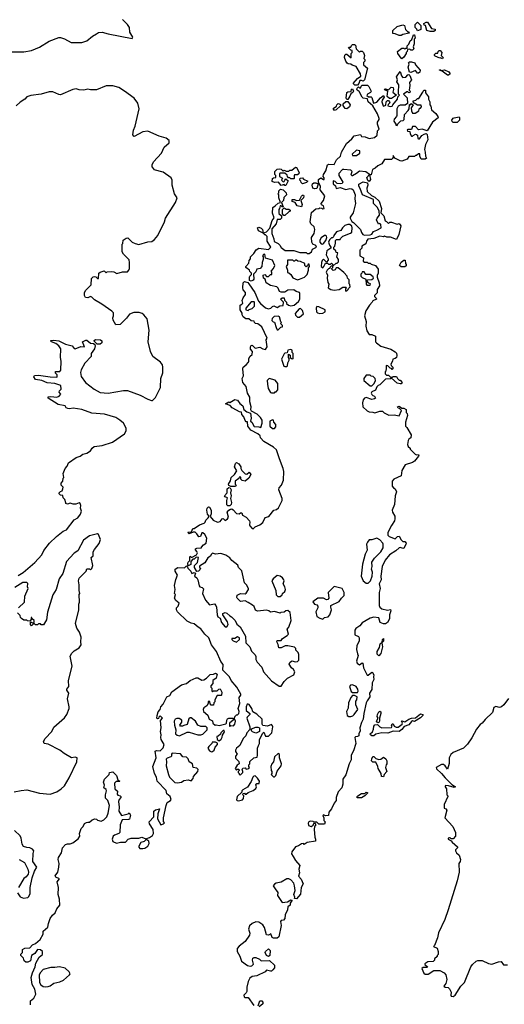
# Model space of a CAD drawing. Extents: x 2293878 to 2522763, y 823964 to 1006972.
# Tile 271 of 407: x 2396871 to 2401884, y 898819 to 908995. Entities that reach past the tile are written whole.
import ezdxf

# ---------------------------------------------------------------- set-up
doc = ezdxf.new("R2010")
doc.units = 0

msp = doc.modelspace()

# ---------------------------------------------------------------- linework, layer by layer
at = {"layer": '0CON20XD'}
for points in [[(2396795, 908663), (2396914, 908664), (2396995, 908677), (2397075, 908710), (2397176, 908774), (2397275, 908810), (2397295, 908810), (2397335, 908797), (2397405, 908761), (2397515, 908759), (2397567, 908775), (2397624, 908826), (2397665, 908850), (2397685, 908861), (2397724, 908866), (2397785, 908849), (2398035, 908800), (2398040, 908815), (2398012, 908865), (2398006, 908915), (2397986, 908945), (2397935, 908996)], [(2400795, 908830), (2400755, 908850), (2400732, 908852), (2400732, 908885), (2400776, 908924), (2400835, 908942), (2400850, 908935), (2400862, 908892), (2400885, 908870), (2400895, 908870), (2400898, 908855), (2400835, 908842), (2400815, 908832), (2400795, 908830)], [(2400985, 908880), (2400978, 908898), (2400960, 908915), (2400960, 908945), (2400985, 908970), (2401020, 908935), (2401020, 908895), (2400995, 908882), (2400985, 908880)], [(2401155, 908872), (2401115, 908872), (2401082, 908882), (2401070, 908935), (2401055, 908940), (2401050, 908955), (2401075, 908970), (2401088, 908968), (2401130, 908905), (2401168, 908898), (2401167, 908883), (2401155, 908872)], [(2400825, 908592), (2400815, 908598), (2400782, 908645), (2400780, 908665), (2400825, 908700), (2400845, 908700), (2400855, 908690), (2400865, 908700), (2400878, 908702), (2400880, 908725), (2400897, 908743), (2400910, 908775), (2400928, 908792), (2400945, 908840), (2400955, 908840), (2400960, 908805), (2400950, 908795), (2400952, 908745), (2400942, 908715), (2400947, 908693), (2400935, 908680), (2400915, 908680), (2400905, 908690), (2400882, 908688), (2400880, 908665), (2400870, 908655), (2400870, 908645), (2400843, 908607), (2400825, 908592)], [(2400338, 908318), (2400320, 908335), (2400365, 908388), (2400399, 908411), (2400396, 908436), (2400350, 908510), (2400310, 908525), (2400297, 908537), (2400268, 908538), (2400257, 908547), (2400243, 908565), (2400232, 908605), (2400233, 908627), (2400245, 908640), (2400255, 908640), (2400298, 908602), (2400300, 908645), (2400310, 908655), (2400310, 908675), (2400295, 908680), (2400272, 908705), (2400275, 908710), (2400295, 908710), (2400302, 908728), (2400315, 908740), (2400335, 908740), (2400345, 908730), (2400350, 908695), (2400385, 908660), (2400395, 908670), (2400415, 908670), (2400426, 908656), (2400437, 908625), (2400432, 908595), (2400440, 908585), (2400440, 908565), (2400428, 908552), (2400428, 908528), (2400470, 908495), (2400437, 908373), (2400425, 908360), (2400405, 908368), (2400390, 908365), (2400380, 908335), (2400365, 908320), (2400338, 908318)], [(2401245, 908592), (2401225, 908600), (2401215, 908598), (2401168, 908618), (2401160, 908625), (2401160, 908635), (2401175, 908648), (2401195, 908650), (2401200, 908665), (2401210, 908675), (2401220, 908675), (2401238, 908655), (2401232, 908625), (2401250, 908605), (2401245, 908592)], [(2400995, 908442), (2400984, 908444), (2400965, 908470), (2400915, 908450), (2400902, 908452), (2400888, 908505), (2400898, 908535), (2400892, 908548), (2400902, 908558), (2400925, 908560), (2400958, 908548), (2400965, 908530), (2401012, 908475), (2401008, 908452), (2400995, 908442)], [(2399002, 903462), (2398953, 903477), (2398895, 903472), (2398865, 903480), (2398852, 903468), (2398845, 903450), (2398816, 903434), (2398785, 903383), (2398732, 903348), (2398730, 903335), (2398740, 903325), (2398735, 903310), (2398720, 903295), (2398702, 903292), (2398680, 903335), (2398680, 903355), (2398712, 903385), (2398720, 903435), (2398695, 903440), (2398675, 903420), (2398662, 903418), (2398640, 903395), (2398640, 903365), (2398615, 903350), (2398610, 903375), (2398613, 903387), (2398630, 903405), (2398630, 903445), (2398635, 903450), (2398645, 903440), (2398655, 903440), (2398700, 903465), (2398710, 903485), (2398705, 903500), (2398690, 903515), (2398690, 903525), (2398705, 903532), (2398750, 903535), (2398750, 903545), (2398772, 903568), (2398800, 903585), (2398808, 903635), (2398786, 903676), (2398765, 903690), (2398755, 903690), (2398740, 903655), (2398725, 903650), (2398705, 903682), (2398685, 903700), (2398665, 903700), (2398625, 903682), (2398612, 903695), (2398615, 903700), (2398648, 903702), (2398662, 903735), (2398675, 903738), (2398732, 903775), (2398778, 903792), (2398788, 903802), (2398796, 903824), (2398820, 903845), (2398830, 903865), (2398814, 903885), (2398808, 903925), (2398810, 903945), (2398825, 903962), (2398835, 903958), (2398851, 903925), (2398851, 903889), (2398842, 903862), (2398872, 903822), (2398917, 903803), (2398945, 903810), (2398965, 903838), (2398975, 903840), (2398995, 903820), (2399020, 903835), (2399032, 903855), (2399018, 903905), (2399034, 903926), (2399050, 903935), (2399065, 903938), (2399080, 903930), (2399115, 903890), (2399142, 903888), (2399155, 903900), (2399168, 903898), (2399174, 903874), (2399215, 903853), (2399248, 903815), (2399253, 903803), (2399247, 903775), (2399250, 903765), (2399275, 903738), (2399287, 903733), (2399306, 903754), (2399356, 903774), (2399385, 903798), (2399411, 903849), (2399448, 903862), (2399500, 903925), (2399527, 903933), (2399549, 903951), (2399587, 904025), (2399587, 904045), (2399551, 904135), (2399554, 904156), (2399579, 904185), (2399599, 904235), (2399602, 904325), (2399598, 904355), (2399557, 904455), (2399528, 904548), (2399495, 904578), (2399398, 904635), (2399362, 904672), (2399358, 904695), (2399336, 904716), (2399261, 904751), (2399232, 904795), (2399228, 904838), (2399215, 904840), (2399204, 904854), (2399191, 904891), (2399170, 904915), (2399165, 904940), (2399145, 904942), (2399115, 904958), (2399070, 904985), (2399048, 905008), (2399000, 905025), (2399034, 905046), (2399045, 905040), (2399095, 905070), (2399125, 905062), (2399147, 905027), (2399178, 905005), (2399190, 904965), (2399222, 904942), (2399257, 904927), (2399267, 904875), (2399260, 904845), (2399272, 904835), (2399295, 904790), (2399345, 904788), (2399365, 904780), (2399378, 904825), (2399378, 904855), (2399363, 904885), (2399328, 904918), (2399270, 904950), (2399263, 904963), (2399267, 904995), (2399250, 905045), (2399253, 905095), (2399227, 905135), (2399212, 905205), (2399180, 905245), (2399172, 905285), (2399187, 905315), (2399179, 905385), (2399183, 905405), (2399215, 905428), (2399238, 905455), (2399242, 905465), (2399240, 905495), (2399255, 905518), (2399277, 905533), (2399280, 905565), (2399259, 905589), (2399257, 905615), (2399265, 905628), (2399275, 905630), (2399305, 905600), (2399355, 905612), (2399385, 905593), (2399415, 905588), (2399430, 905615), (2399422, 905685), (2399432, 905705), (2399375, 905822), (2399335, 905850), (2399310, 905855), (2399300, 905865), (2399298, 905878), (2399265, 905883), (2399242, 905902), (2399210, 905905), (2399182, 905925), (2399173, 905943), (2399172, 905962), (2399152, 905995), (2399150, 906045), (2399170, 906055), (2399178, 906065), (2399173, 906093), (2399181, 906119), (2399208, 906155), (2399207, 906177), (2399184, 906204), (2399180, 906225), (2399182, 906275), (2399195, 906290), (2399230, 906280), (2399242, 906265), (2399302, 906175), (2399340, 906085), (2399361, 906061), (2399415, 906018), (2399445, 906008), (2399470, 906015), (2399485, 906032), (2399501, 906039), (2399535, 906022), (2399563, 906037), (2399598, 906042), (2399600, 906075), (2399570, 906105), (2399585, 906120), (2399605, 906120), (2399610, 906095), (2399630, 906075), (2399632, 906062), (2399653, 906043), (2399675, 906038), (2399710, 906045), (2399755, 906082), (2399770, 906105), (2399770, 906165), (2399764, 906174), (2399730, 906185), (2399705, 906202), (2399645, 906200), (2399612, 906178), (2399575, 906178), (2399557, 906187), (2399545, 906220), (2399530, 906235), (2399465, 906247), (2399422, 906275), (2399410, 906315), (2399392, 906325), (2399390, 906355), (2399405, 906360), (2399425, 906340), (2399445, 906340), (2399465, 906360), (2399478, 906362), (2399480, 906385), (2399472, 906395), (2399498, 906425), (2399510, 906455), (2399485, 906510), (2399412, 906532), (2399405, 906570), (2399392, 906568), (2399382, 906555), (2399390, 906545), (2399390, 906515), (2399380, 906485), (2399377, 906443), (2399357, 906423), (2399323, 906417), (2399315, 906390), (2399290, 906365), (2399292, 906315), (2399285, 906302), (2399266, 906294), (2399248, 906298), (2399248, 906335), (2399250, 906345), (2399268, 906362), (2399270, 906375), (2399252, 906392), (2399248, 906408), (2399210, 906435), (2399210, 906445), (2399242, 906478), (2399243, 906507), (2399260, 906525), (2399260, 906545), (2399293, 906577), (2399318, 906615), (2399345, 906632), (2399445, 906620), (2399468, 906645), (2399432, 906705), (2399430, 906755), (2399415, 906770), (2399405, 906770), (2399390, 906790), (2399342, 906812), (2399330, 906845), (2399345, 906852), (2399369, 906839), (2399382, 906825), (2399390, 906790), (2399425, 906802), (2399458, 906842), (2399481, 906919), (2399502, 906948), (2399487, 906997), (2399490, 907055), (2399515, 907070), (2399545, 907100), (2399570, 907105), (2399550, 907155), (2399550, 907185), (2399540, 907195), (2399550, 907205), (2399550, 907225), (2399568, 907242), (2399598, 907238), (2399627, 907207), (2399630, 907185), (2399602, 907158), (2399600, 907125), (2399580, 907105), (2399598, 907062), (2399585, 907060), (2399575, 907070), (2399565, 907070), (2399560, 907045), (2399550, 907035), (2399553, 906993), (2399578, 906968), (2399580, 906945), (2399565, 906930), (2399535, 906930), (2399523, 906885), (2399480, 906835), (2399478, 906785), (2399499, 906729), (2399503, 906703), (2399545, 906683), (2399563, 906665), (2399575, 906640), (2399618, 906608), (2399705, 906610), (2399768, 906588), (2399835, 906590), (2399845, 906580), (2399865, 906580), (2399890, 906595), (2399900, 906625), (2399940, 906645), (2399935, 906660), (2399904, 906674), (2399893, 906697), (2399890, 906745), (2399918, 906785), (2399923, 906825), (2399918, 906855), (2399884, 906884), (2399877, 906905), (2399888, 907002), (2399935, 907040), (2399965, 907042), (2399975, 907050), (2399997, 907047), (2400005, 907040), (2400020, 907045), (2400015, 907070), (2399992, 907082), (2399988, 907095), (2400014, 907126), (2400028, 907175), (2399980, 907235), (2399983, 907273), (2399962, 907312), (2399960, 907345), (2399985, 907362), (2400013, 907343), (2400020, 907345), (2400022, 907362), (2400010, 907375), (2400012, 907395), (2400037, 907433), (2400054, 907495), (2400065, 907501), (2400125, 907500), (2400147, 907545), (2400190, 907585), (2400199, 907625), (2400252, 907715), (2400308, 907762), (2400330, 907795), (2400395, 907808), (2400408, 907788), (2400445, 907783), (2400485, 907768), (2400542, 907778), (2400568, 907802), (2400573, 907847), (2400590, 907865), (2400572, 907915), (2400572, 907935), (2400590, 907965), (2400590, 907975), (2400572, 908022), (2400523, 908103), (2400477, 908147), (2400468, 908178), (2400425, 908183), (2400414, 908194), (2400383, 908253), (2400362, 908265), (2400358, 908275), (2400362, 908288), (2400375, 908300), (2400385, 908290), (2400398, 908292), (2400402, 908308), (2400415, 908320), (2400467, 908317), (2400482, 908305), (2400507, 908255), (2400499, 908241), (2400470, 908225), (2400463, 908213), (2400478, 908198), (2400505, 908198), (2400515, 908190), (2400532, 908132), (2400565, 908142), (2400602, 908188), (2400635, 908210), (2400640, 908195), (2400620, 908165), (2400618, 908145), (2400630, 908105), (2400635, 908100), (2400658, 908112), (2400663, 908147), (2400675, 908160), (2400685, 908160), (2400697, 908147), (2400698, 908135), (2400682, 908118), (2400680, 908105), (2400705, 908098), (2400725, 908100), (2400730, 908115), (2400778, 908175), (2400782, 908198), (2400800, 908215), (2400790, 908225), (2400788, 908245), (2400793, 908323), (2400773, 908353), (2400778, 908375), (2400770, 908405), (2400805, 908460), (2400820, 908415), (2400835, 908398), (2400865, 908402), (2400884, 908426), (2400895, 908430), (2400907, 908417), (2400922, 908375), (2400902, 908345), (2400908, 908315), (2400900, 908265), (2400910, 908255), (2400908, 908242), (2400895, 908240), (2400885, 908250), (2400875, 908250), (2400840, 908225), (2400877, 908187), (2400882, 908128), (2400859, 908111), (2400805, 908112), (2400785, 908100), (2400773, 908075), (2400772, 908005)], [(2401305, 908420), (2401295, 908420), (2401242, 908462), (2401213, 908473), (2401212, 908478), (2401225, 908478), (2401230, 908470), (2401266, 908476), (2401310, 908455), (2401322, 908435), (2401305, 908420)], [(2396855, 903250), (2396907, 903283), (2397029, 903385), (2397100, 903465), (2397122, 903508), (2397180, 903585), (2397253, 903655), (2397322, 903708), (2397356, 903724), (2397434, 903826), (2397473, 903847), (2397501, 903885), (2397509, 903915), (2397500, 903945), (2397502, 903975), (2397496, 903996), (2397485, 904000), (2397452, 903988), (2397425, 903988), (2397395, 903998), (2397365, 903988), (2397350, 903995), (2397348, 904002), (2397337, 904037), (2397320, 904055), (2397318, 904078), (2397295, 904080), (2397280, 904095), (2397280, 904105), (2397292, 904118), (2397310, 904125), (2397318, 904145), (2397320, 904165), (2397300, 904185), (2397300, 904205), (2397318, 904225), (2397320, 904255), (2397328, 904265), (2397322, 904305), (2397340, 904355), (2397361, 904379), (2397377, 904415), (2397455, 904470), (2397496, 904484), (2397525, 904506), (2397566, 904514), (2397605, 904538), (2397620, 904565), (2397640, 904585), (2397725, 904593), (2397831, 904629), (2397956, 904714), (2397972, 904745), (2397973, 904775), (2397944, 904824), (2397907, 904857), (2397865, 904884), (2397748, 904918), (2397617, 904927), (2397515, 904967), (2397425, 904980), (2397385, 904974), (2397368, 904978), (2397352, 904985), (2397340, 905005), (2397268, 905018), (2397167, 905085), (2397165, 905098), (2397195, 905101), (2397256, 905094), (2397280, 905105), (2397298, 905125), (2397280, 905145), (2397282, 905158), (2397302, 905178), (2397298, 905215), (2397236, 905236), (2397155, 905242), (2397100, 905265), (2397035, 905278), (2397018, 905305), (2397025, 905319), (2397065, 905321), (2397186, 905304), (2397255, 905302), (2397260, 905305), (2397260, 905325), (2397242, 905342), (2397242, 905358), (2397285, 905360), (2397297, 905373), (2397302, 905465), (2397292, 905505), (2397297, 905595), (2397275, 905626), (2397245, 905649), (2397200, 905665), (2397190, 905675), (2397195, 905678), (2397225, 905684), (2397276, 905676), (2397345, 905641), (2397414, 905624), (2397435, 905598), (2397445, 905594), (2397505, 905617), (2397540, 905615), (2397522, 905665), (2397555, 905683), (2397565, 905682), (2397605, 905652), (2397635, 905650), (2397648, 905638), (2397652, 905625), (2397644, 905595), (2397610, 905545), (2397610, 905515), (2397546, 905444), (2397508, 905375), (2397501, 905349), (2397506, 905306), (2397553, 905245), (2397642, 905175), (2397705, 905143), (2397785, 905134), (2397945, 905163), (2397985, 905163), (2398118, 905115), (2398195, 905074), (2398235, 905060), (2398245, 905060), (2398275, 905090), (2398327, 905195), (2398330, 905285), (2398352, 905345), (2398352, 905405), (2398347, 905427), (2398328, 905455), (2398248, 905515), (2398223, 905565), (2398199, 905665), (2398211, 905785), (2398190, 905905), (2398156, 905946), (2398138, 905958), (2398108, 905968), (2398052, 905968), (2398007, 905953), (2397975, 905910), (2397910, 905845), (2397865, 905840), (2397838, 905888), (2397836, 905914), (2397843, 905935), (2397840, 905965), (2397825, 905982), (2397720, 906055), (2397645, 906098), (2397618, 906128), (2397605, 906133), (2397575, 906120), (2397553, 906125), (2397542, 906145), (2397543, 906177), (2397555, 906200), (2397610, 906255), (2397615, 906320), (2397631, 906339), (2397645, 906341), (2397658, 906338), (2397675, 906320), (2397685, 906320), (2397690, 906375), (2397703, 906387), (2397745, 906400), (2397765, 906380), (2397775, 906390), (2397825, 906392), (2397845, 906390), (2397875, 906372), (2397935, 906390), (2397985, 906390), (2398000, 906405), (2398008, 906425), (2398008, 906485), (2398002, 906512), (2397945, 906570), (2397930, 906595), (2397930, 906675), (2397937, 906683), (2397940, 906715), (2397972, 906738), (2397989, 906739), (2398035, 906695), (2398065, 906681), (2398105, 906673), (2398195, 906700), (2398237, 906703), (2398266, 906724), (2398301, 906765), (2398369, 906905), (2398381, 906945), (2398483, 907105), (2398500, 907155), (2398473, 907195), (2398447, 907285), (2398450, 907335), (2398439, 907359), (2398355, 907418), (2398262, 907442), (2398260, 907455), (2398240, 907475), (2398240, 907495), (2398254, 907526), (2398338, 907615), (2398365, 907678), (2398416, 907724), (2398417, 907745), (2398385, 907770), (2398315, 907790), (2398195, 907843), (2398145, 907837), (2398055, 907788), (2398051, 907791), (2398043, 907805), (2398047, 907853), (2398067, 907895), (2398106, 908075), (2398094, 908134), (2398054, 908184), (2397957, 908257), (2397895, 908294), (2397835, 908312), (2397765, 908312), (2397665, 908269), (2397605, 908270), (2397575, 908277), (2397535, 908266), (2397485, 908271), (2397455, 908280), (2397420, 908275), (2397295, 908220), (2397275, 908222), (2397215, 908248), (2397175, 908251), (2397093, 908227), (2396985, 908210), (2396945, 908197), (2396925, 908172), (2396877, 908143), (2396836, 908104)], [(2400772, 908005), (2400770, 907995), (2400743, 907967), (2400742, 907945), (2400760, 907915), (2400760, 907905), (2400775, 907900), (2400782, 907918), (2400812, 907948), (2400837, 907953), (2400847, 907963), (2400852, 908015), (2400890, 908055), (2400900, 908075), (2400902, 908118), (2400915, 908120), (2400925, 908130), (2400940, 908115), (2400920, 908085), (2400923, 908053), (2400935, 908030), (2400962, 908028), (2400998, 908052), (2401005, 908080), (2401015, 908080), (2401027, 908093), (2401025, 908110), (2400985, 908110), (2400952, 908132), (2400940, 908145), (2400940, 908155), (2400967, 908163), (2400985, 908180), (2400998, 908182), (2401042, 908245), (2401052, 908268), (2401068, 908268), (2401068, 908238), (2401099, 908199), (2401100, 908175), (2401112, 908145), (2401112, 908115), (2401122, 908102), (2401130, 908065), (2401176, 908026), (2401196, 907995), (2401198, 907982), (2401142, 907935), (2401085, 907848), (2401035, 907863), (2400995, 907858), (2400965, 907890), (2400955, 907892), (2400935, 907890), (2400925, 907860), (2400885, 907860), (2400880, 907855), (2400882, 907842), (2400908, 907838), (2400910, 907815), (2400925, 907790), (2400935, 907790), (2400941, 907799), (2400965, 907812), (2400975, 907810), (2400985, 907800), (2400988, 907768), (2400995, 907762), (2401005, 907762), (2401032, 907798), (2401055, 907813), (2401075, 907818), (2401087, 907807), (2401093, 907753), (2401070, 907705), (2401058, 907655), (2401066, 907626), (2401068, 907585), (2401080, 907565), (2401065, 907552), (2401024, 907554), (2401010, 907585), (2401008, 907608), (2400995, 907610), (2400975, 907590), (2400965, 907590), (2400955, 907580), (2400895, 907580), (2400878, 907552), (2400825, 907533), (2400805, 907537), (2400750, 907565), (2400735, 907590), (2400730, 907565), (2400715, 907550), (2400645, 907550), (2400615, 907507), (2400574, 907486), (2400549, 907461), (2400520, 907445), (2400505, 907390), (2400490, 907390), (2400500, 907345), (2400487, 907323), (2400472, 907332), (2400462, 907365), (2400490, 907395), (2400452, 907422), (2400385, 907430), (2400356, 907404), (2400315, 907380), (2400305, 907382), (2400298, 907395), (2400310, 907425), (2400295, 907440), (2400225, 907448), (2400210, 907445), (2400172, 907405), (2400172, 907385), (2400212, 907315), (2400208, 907302), (2400185, 907298), (2400155, 907302), (2400135, 907322), (2400115, 907330), (2400115, 907300), (2400137, 907277), (2400145, 907250), (2400185, 907260), (2400245, 907240), (2400285, 907250), (2400305, 907247), (2400320, 907235), (2400340, 907185), (2400338, 907145), (2400346, 907094), (2400320, 907000), (2400290, 906955), (2400290, 906945), (2400305, 906910), (2400325, 906898), (2400395, 906827), (2400407, 906797), (2400420, 906775), (2400438, 906768), (2400495, 906772), (2400515, 906780), (2400530, 906805), (2400565, 906818), (2400610, 906845), (2400607, 906877), (2400595, 906890), (2400582, 906882), (2400563, 906925), (2400570, 906945), (2400592, 906975), (2400590, 907015), (2400572, 907055), (2400529, 907095), (2400530, 907135), (2400418, 907185), (2400392, 907252), (2400378, 907275), (2400380, 907295), (2400425, 907320), (2400468, 907308), (2400473, 907285), (2400460, 907255), (2400465, 907220), (2400509, 907179), (2400545, 907162), (2400588, 907118), (2400612, 907045), (2400608, 906998), (2400637, 906967), (2400650, 906915), (2400665, 906910), (2400685, 906890), (2400698, 906902), (2400715, 906903), (2400775, 906883), (2400797, 906887), (2400812, 906865), (2400792, 906775), (2400768, 906722), (2400707, 906747), (2400668, 906748), (2400645, 906758), (2400635, 906752), (2400595, 906758), (2400535, 906732), (2400473, 906727), (2400458, 906705), (2400451, 906679), (2400410, 906655), (2400410, 906635), (2400388, 906612), (2400388, 906555), (2400428, 906535), (2400425, 906500), (2400438, 906488), (2400465, 906490), (2400475, 906480), (2400495, 906480), (2400505, 906470), (2400550, 906455), (2400580, 906415), (2400580, 906375), (2400568, 906352), (2400568, 906335), (2400590, 906275), (2400592, 906245), (2400570, 906205), (2400567, 906173), (2400540, 906145), (2400540, 906135), (2400558, 906118), (2400560, 906105), (2400522, 906088), (2400518, 906075), (2400488, 906045), (2400452, 905985), (2400438, 905935), (2400453, 905875), (2400452, 905828), (2400460, 905780), (2400485, 905742), (2400512, 905742), (2400550, 905725), (2400550, 905665), (2400560, 905655), (2400605, 905622), (2400709, 905589), (2400755, 905562), (2400768, 905548), (2400772, 905525), (2400768, 905505), (2400755, 905492), (2400730, 905485), (2400728, 905465), (2400710, 905435), (2400712, 905422), (2400730, 905405), (2400730, 905385), (2400725, 905380), (2400715, 905390), (2400702, 905392), (2400678, 905418), (2400660, 905420), (2400662, 905395), (2400657, 905363), (2400650, 905355), (2400650, 905335), (2400665, 905320), (2400685, 905320), (2400705, 905300), (2400725, 905300), (2400735, 905308), (2400767, 905307), (2400780, 905285), (2400795, 905270), (2400805, 905270), (2400828, 905245), (2400817, 905233), (2400805, 905230), (2400775, 905240), (2400715, 905290), (2400705, 905282), (2400655, 905280), (2400595, 905220), (2400580, 905215), (2400565, 905200), (2400550, 905165), (2400512, 905148), (2400508, 905135), (2400513, 905123), (2400525, 905110), (2400540, 905105), (2400552, 905085), (2400540, 905075), (2400515, 905070), (2400455, 905092), (2400438, 905085), (2400423, 905065), (2400416, 905034), (2400421, 904995), (2400465, 904952), (2400485, 904942), (2400525, 904940), (2400545, 904932), (2400595, 904950), (2400625, 904950), (2400642, 904932), (2400688, 904908), (2400745, 904912), (2400795, 904902), (2400820, 904955), (2400798, 904978), (2400785, 904980), (2400780, 904995), (2400795, 905000), (2400825, 904980), (2400845, 904980), (2400870, 904965), (2400870, 904935), (2400880, 904925), (2400882, 904905), (2400860, 904835), (2400860, 904795), (2400875, 904780), (2400920, 904705), (2400916, 904674), (2400895, 904660), (2400888, 904645), (2400883, 904603), (2400890, 904585), (2400910, 904565), (2400910, 904555), (2400960, 904505), (2400975, 904498), (2400995, 904500), (2400998, 904495), (2400997, 904485), (2400955, 904433), (2400935, 904420), (2400858, 904395), (2400822, 904335), (2400815, 904280), (2400740, 904245), (2400723, 904225), (2400723, 904175), (2400737, 904157), (2400756, 904146), (2400769, 904115), (2400756, 904075), (2400747, 903985), (2400723, 903925), (2400727, 903905), (2400750, 903865), (2400752, 903835), (2400746, 903814), (2400715, 903768), (2400680, 903695), (2400678, 903668), (2400693, 903653), (2400755, 903630), (2400780, 903655), (2400795, 903658), (2400815, 903618), (2400835, 903603), (2400855, 903603), (2400867, 903585), (2400865, 903570), (2400845, 903532), (2400835, 903528), (2400809, 903539), (2400795, 903538), (2400762, 903505), (2400697, 903465), (2400650, 903410), (2400621, 903345), (2400606, 903245), (2400610, 903205), (2400590, 903165), (2400600, 903115), (2400589, 903075), (2400589, 902939), (2400595, 902922), (2400615, 902907), (2400675, 902892), (2400705, 902899), (2400711, 902885), (2400695, 902845), (2400695, 902802), (2400675, 902764), (2400655, 902751), (2400635, 902750), (2400598, 902765), (2400585, 902812), (2400535, 902820), (2400495, 902808), (2400415, 902762), (2400389, 902731), (2400347, 902703), (2400338, 902685), (2400338, 902638), (2400375, 902620), (2400382, 902605), (2400381, 902575), (2400357, 902525), (2400356, 902485), (2400365, 902442), (2400372, 902425), (2400353, 902365), (2400360, 902345), (2400385, 902328), (2400413, 902347), (2400420, 902345), (2400428, 902295), (2400465, 902220), (2400475, 902220), (2400515, 902252), (2400519, 902249), (2400534, 902225), (2400529, 902205), (2400533, 902175), (2400518, 902142), (2400515, 902071), (2400489, 902035), (2400492, 901995), (2400464, 901956), (2400456, 901935), (2400431, 901825), (2400425, 901765), (2400408, 901732), (2400389, 901675), (2400391, 901645), (2400380, 901615), (2400380, 901595), (2400365, 901586), (2400346, 901584), (2400338, 901575), (2400349, 901515), (2400325, 901439), (2400298, 901395), (2400298, 901345), (2400278, 901305), (2400245, 901190), (2400213, 901145), (2400212, 901095), (2400202, 901055), (2400164, 901014), (2400146, 900955), (2400145, 900925), (2400123, 900897), (2400095, 900838), (2400067, 900805), (2400065, 900770), (2400035, 900768), (2400015, 900778), (2400005, 900770), (2400017, 900747), (2400018, 900718), (2400030, 900705), (2400025, 900680), (2399965, 900682), (2399945, 900700), (2399915, 900700), (2399908, 900708), (2399875, 900712), (2399862, 900705), (2399855, 900690), (2399857, 900667), (2399885, 900658), (2399908, 900672), (2399912, 900688), (2399925, 900690), (2399930, 900685), (2399930, 900665), (2399920, 900655), (2399917, 900625), (2399923, 900545), (2399932, 900525), (2399930, 900505), (2399845, 900492), (2399815, 900470), (2399805, 900480), (2399785, 900477), (2399755, 900457), (2399723, 900447), (2399686, 900395), (2399684, 900375), (2399699, 900345), (2399724, 900304), (2399768, 900255), (2399758, 900215), (2399764, 900176), (2399754, 900144), (2399781, 900111), (2399803, 900065), (2399784, 900026), (2399775, 899957), (2399735, 899910), (2399712, 899912), (2399718, 899925), (2399708, 899955), (2399720, 899995), (2399712, 900045), (2399705, 900070), (2399676, 900106), (2399656, 900116), (2399635, 900116), (2399575, 900082), (2399525, 900072), (2399505, 900062), (2399493, 900045), (2399514, 900014)], [(2400265, 908170), (2400255, 908170), (2400248, 908185), (2400256, 908244), (2400265, 908250), (2400298, 908252), (2400302, 908278), (2400315, 908280), (2400322, 908255), (2400316, 908244), (2400295, 908230), (2400287, 908203), (2400265, 908170)], [(2400695, 908180), (2400672, 908202), (2400680, 908255), (2400650, 908265), (2400642, 908278), (2400655, 908280), (2400685, 908270), (2400713, 908297), (2400733, 908293), (2400738, 908275), (2400732, 908245), (2400770, 908215), (2400715, 908182), (2400695, 908180)], [(2400128, 908058), (2400113, 908077), (2400148, 908102), (2400150, 908115), (2400165, 908130), (2400177, 908127), (2400188, 908118), (2400190, 908105), (2400145, 908062), (2400128, 908058)], [(2400255, 908073), (2400237, 908077), (2400218, 908108), (2400218, 908125), (2400245, 908150), (2400265, 908150), (2400288, 908115), (2400282, 908095), (2400255, 908073)], [(2401395, 907932), (2401353, 907933), (2401343, 907943), (2401342, 907955), (2401354, 907976), (2401365, 907982), (2401415, 907990), (2401420, 907985), (2401420, 907955), (2401395, 907932)], [(2400315, 907590), (2400355, 907592), (2400390, 907615), (2400388, 907638), (2400353, 907647), (2400310, 907605), (2400315, 907590)], [(2399625, 907280), (2399615, 907280), (2399605, 907290), (2399575, 907280), (2399547, 907317), (2399505, 907312), (2399484, 907324), (2399487, 907353), (2399498, 907362), (2399520, 907365), (2399520, 907385), (2399510, 907395), (2399510, 907425), (2399535, 907450), (2399555, 907452), (2399575, 907450), (2399595, 907430), (2399605, 907440), (2399628, 907428), (2399655, 907430), (2399665, 907440), (2399685, 907440), (2399725, 907470), (2399735, 907468), (2399763, 907415), (2399759, 907401), (2399745, 907390), (2399715, 907390), (2399710, 907385), (2399710, 907355), (2399705, 907350), (2399675, 907350), (2399665, 907360), (2399652, 907362), (2399640, 907375), (2399638, 907388), (2399615, 907410), (2399565, 907410), (2399560, 907405), (2399560, 907375), (2399588, 907358), (2399580, 907335), (2399595, 907320), (2399608, 907322), (2399612, 907338), (2399625, 907350), (2399648, 907328), (2399625, 907280)], [(2399795, 907300), (2399782, 907312), (2399780, 907325), (2399770, 907335), (2399772, 907358), (2399795, 907360), (2399805, 907348), (2399850, 907325), (2399837, 907313), (2399805, 907302), (2399795, 907300)], [(2399925, 907247), (2399904, 907254), (2399897, 907285), (2399901, 907299), (2399915, 907308), (2399935, 907308), (2399958, 907298), (2399945, 907250), (2399925, 907247)], [(2399785, 907060), (2399742, 907072), (2399720, 907105), (2399690, 907115), (2399690, 907135), (2399715, 907138), (2399735, 907128), (2399765, 907130), (2399785, 907170), (2399795, 907180), (2399805, 907180), (2399810, 907175), (2399808, 907155), (2399780, 907125), (2399792, 907085), (2399785, 907060)], [(2399615, 906970), (2399602, 906972), (2399588, 906988), (2399590, 907035), (2399605, 907050), (2399628, 907038), (2399655, 907038), (2399670, 907025), (2399670, 907015), (2399655, 907010), (2399615, 906970)], [(2400005, 906432), (2400017, 906443), (2400035, 906480), (2400055, 906480), (2400065, 906470), (2400085, 906470), (2400095, 906478), (2400108, 906468), (2400110, 906450), (2400115, 906450), (2400145, 906480), (2400155, 906480), (2400168, 906492), (2400170, 906515), (2400152, 906545), (2400160, 906585), (2400145, 906590), (2400140, 906605), (2400120, 906625), (2400120, 906645), (2400130, 906655), (2400138, 906685), (2400138, 906712), (2400148, 906722), (2400187, 906723), (2400190, 906735), (2400213, 906757), (2400292, 906788), (2400305, 906800), (2400310, 906845), (2400305, 906860), (2400287, 906877), (2400265, 906878), (2400235, 906867), (2400210, 906845), (2400193, 906817), (2400147, 906803), (2400120, 906765), (2400118, 906752), (2400105, 906740), (2400095, 906740), (2400075, 906720), (2400064, 906694), (2400074, 906664), (2400090, 906645), (2400090, 906635), (2400048, 906605), (2400040, 906565), (2400062, 906525), (2400062, 906508), (2400045, 906490), (2400015, 906520), (2400000, 906505), (2399992, 906485), (2399990, 906445), (2400005, 906432)], [(2400005, 906676), (2400015, 906681), (2400038, 906712), (2400049, 906745), (2400045, 906758), (2400035, 906763), (2400025, 906763), (2399991, 906739), (2399974, 906715), (2399976, 906695), (2399988, 906678), (2400005, 906676)], [(2399745, 906308), (2399765, 906312), (2399818, 906335), (2399845, 906360), (2399858, 906405), (2399858, 906432), (2399868, 906445), (2399865, 906470), (2399855, 906470), (2399848, 906452), (2399835, 906442), (2399820, 906455), (2399820, 906475), (2399777, 906497), (2399748, 906498), (2399735, 906510), (2399725, 906510), (2399715, 906500), (2399705, 906500), (2399695, 906510), (2399642, 906508), (2399640, 906465), (2399628, 906445), (2399642, 906405), (2399642, 906382), (2399655, 906380), (2399675, 906360), (2399695, 906328), (2399745, 906308)], [(2400855, 906440), (2400815, 906440), (2400800, 906455), (2400815, 906490), (2400845, 906510), (2400858, 906508), (2400860, 906475), (2400870, 906465), (2400868, 906452), (2400855, 906440)], [(2400245, 906190), (2400255, 906192), (2400270, 906205), (2400272, 906218), (2400288, 906235), (2400287, 906257), (2400280, 906265), (2400280, 906305), (2400263, 906323), (2400258, 906345), (2400223, 906383), (2400165, 906430), (2400145, 906430), (2400135, 906410), (2400112, 906402), (2400100, 906415), (2400100, 906425), (2400110, 906435), (2400110, 906450), (2400092, 906448), (2400080, 906435), (2400078, 906422), (2400065, 906420), (2400050, 906405), (2400042, 906385), (2400054, 906354), (2400051, 906325), (2400058, 906278), (2400067, 906263), (2400060, 906225), (2400090, 906205), (2400125, 906198), (2400175, 906208), (2400215, 906230), (2400245, 906230), (2400250, 906225), (2400240, 906215), (2400240, 906195), (2400245, 906190)], [(2400495, 906250), (2400500, 906265), (2400482, 906272), (2400460, 906295), (2400472, 906308), (2400515, 906310), (2400530, 906325), (2400528, 906338), (2400495, 906360), (2400452, 906362), (2400435, 906390), (2400412, 906388), (2400410, 906375), (2400400, 906365), (2400400, 906345), (2400415, 906330), (2400450, 906315), (2400455, 906260), (2400463, 906253), (2400495, 906250)], [(2399235, 905990), (2399245, 906000), (2399275, 906010), (2399300, 906035), (2399300, 906075), (2399295, 906080), (2399265, 906080), (2399210, 906015), (2399210, 905995), (2399235, 905990)], [(2399765, 905920), (2399808, 905955), (2399795, 905990), (2399775, 906010), (2399762, 906008), (2399722, 905958), (2399725, 905940), (2399745, 905920), (2399765, 905920)], [(2399975, 905957), (2400005, 905962), (2400030, 905975), (2400032, 905995), (2399965, 906028), (2399945, 906030), (2399938, 906015), (2399940, 905975), (2399950, 905965), (2399975, 905957)], [(2399545, 905790), (2399572, 905818), (2399588, 905822), (2399590, 905835), (2399570, 905855), (2399580, 905865), (2399572, 905872), (2399560, 905925), (2399545, 905930), (2399503, 905927), (2399482, 905908), (2399480, 905885), (2399492, 905872), (2399508, 905868), (2399523, 905813), (2399535, 905790), (2399545, 905790)], [(2397672, 905642), (2397642, 905672), (2397642, 905678), (2397655, 905690), (2397707, 905687), (2397720, 905675), (2397720, 905655), (2397705, 905642), (2397672, 905642)], [(2399615, 905410), (2399635, 905412), (2399642, 905418), (2399645, 905450), (2399660, 905475), (2399660, 905495), (2399650, 905505), (2399652, 905538), (2399668, 905528), (2399670, 905505), (2399682, 905492), (2399695, 905490), (2399700, 905495), (2399700, 905545), (2399690, 905555), (2399688, 905578), (2399675, 905588), (2399645, 905580), (2399638, 905552), (2399615, 905550), (2399605, 905540), (2399578, 905485), (2399602, 905415), (2399615, 905410)], [(2399475, 905138), (2399505, 905140), (2399515, 905150), (2399525, 905150), (2399542, 905168), (2399542, 905235), (2399515, 905270), (2399453, 905287), (2399432, 905265), (2399433, 905227), (2399442, 905185), (2399465, 905142), (2399475, 905138)], [(2400515, 905210), (2400538, 905235), (2400552, 905265), (2400548, 905288), (2400527, 905307), (2400505, 905310), (2400495, 905320), (2400455, 905320), (2400430, 905285), (2400430, 905265), (2400495, 905210), (2400515, 905210)], [(2399505, 904770), (2399522, 904788), (2399522, 904812), (2399500, 904835), (2399498, 904855), (2399485, 904858), (2399460, 904845), (2399460, 904795), (2399485, 904770), (2399505, 904770)], [(2399105, 904170), (2399055, 904170), (2399035, 904180), (2399030, 904195), (2399052, 904228), (2399058, 904265), (2399092, 904295), (2399117, 904333), (2399093, 904375), (2399103, 904407), (2399115, 904418), (2399138, 904405), (2399157, 904375), (2399158, 904355), (2399168, 904335), (2399202, 904302), (2399222, 904298), (2399245, 904320), (2399262, 904295), (2399240, 904255), (2399203, 904227), (2399173, 904233), (2399160, 904245), (2399158, 904268), (2399142, 904268), (2399138, 904252), (2399100, 904225), (2399100, 904195), (2399110, 904185), (2399105, 904170)], [(2399045, 903970), (2399025, 903970), (2399015, 903980), (2399013, 904025), (2399020, 904055), (2398995, 904063), (2398988, 904075), (2399018, 904105), (2399018, 904145), (2399035, 904160), (2399048, 904158), (2399060, 904135), (2399052, 904105), (2399058, 904075), (2399052, 904045), (2399062, 904005), (2399057, 903983), (2399045, 903970)], [(2397488, 903095), (2397488, 903155), (2397480, 903195), (2397488, 903222), (2397560, 903295), (2397565, 903320), (2397595, 903320), (2397605, 903310), (2397617, 903323), (2397628, 903355), (2397610, 903435), (2397630, 903455), (2397632, 903495), (2397645, 903520), (2397695, 903580), (2397707, 903623), (2397688, 903675), (2397675, 903682), (2397595, 903659), (2397533, 903615), (2397472, 903505), (2397435, 903483), (2397356, 903394), (2397317, 903273), (2397280, 903215), (2397248, 903105), (2397215, 903050), (2397158, 902872), (2397147, 902793), (2397118, 902742), (2397095, 902740), (2397085, 902750), (2397065, 902750), (2397055, 902740), (2397035, 902740), (2397025, 902750), (2397015, 902750), (2396995, 902730), (2396982, 902745), (2396982, 902768), (2396995, 902770), (2397005, 902760), (2397020, 902765), (2397020, 902785), (2397002, 902802), (2396998, 902818), (2396990, 902815), (2396990, 902795), (2396975, 902780), (2396953, 902783), (2396945, 902790), (2396915, 902790), (2396890, 902805), (2396880, 902815), (2396878, 902838), (2396850, 902865)], [(2400475, 903170), (2400500, 903195), (2400518, 903245), (2400519, 903285), (2400511, 903315), (2400517, 903345), (2400513, 903387), (2400541, 903429), (2400606, 903494), (2400630, 903535), (2400632, 903575), (2400628, 903585), (2400595, 903620), (2400565, 903637), (2400515, 903620), (2400485, 903618), (2400468, 903595), (2400458, 903575), (2400466, 903514), (2400445, 903470), (2400417, 903367), (2400403, 903245), (2400423, 903195), (2400455, 903173), (2400475, 903170)], [(2396983, 898815), (2396983, 898855), (2397016, 898884), (2397038, 898925), (2397027, 898975), (2396999, 899025), (2396991, 899095), (2397004, 899145), (2397031, 899205), (2397038, 899245), (2397072, 899305), (2397108, 899335), (2397107, 899365), (2397085, 899383), (2397056, 899384), (2397028, 899345), (2396995, 899322), (2396983, 899267), (2396956, 899254), (2396935, 899253), (2396919, 899269), (2396910, 899295), (2396882, 899325), (2396883, 899337), (2396900, 899355), (2396900, 899385), (2396925, 899398), (2396975, 899402), (2397005, 899432), (2397035, 899447), (2397083, 899487), (2397114, 899545), (2397114, 899576), (2397162, 899615), (2397169, 899655), (2397186, 899705), (2397210, 899740), (2397237, 899763), (2397254, 899806), (2397287, 899845), (2397284, 899904), (2397271, 899955), (2397274, 900025), (2397258, 900085), (2397282, 900115), (2397245, 900133), (2397239, 900145), (2397266, 900184), (2397277, 900235), (2397280, 900275), (2397270, 900315), (2397274, 900335), (2397304, 900386), (2397313, 900435), (2397345, 900470), (2397365, 900478), (2397395, 900478), (2397422, 900488), (2397475, 900530), (2397492, 900558), (2397490, 900585), (2397508, 900635), (2397528, 900655), (2397543, 900687), (2397563, 900697), (2397575, 900702), (2397595, 900700), (2397620, 900725), (2397647, 900737), (2397665, 900732), (2397675, 900722), (2397715, 900712), (2397742, 900725), (2397772, 900755), (2397786, 900794), (2397799, 900875), (2397782, 900925), (2397758, 900948), (2397758, 900985), (2397770, 901025), (2397765, 901040), (2397740, 901055), (2397748, 901085), (2397738, 901115), (2397750, 901145), (2397798, 901195), (2397800, 901215), (2397835, 901222), (2397872, 901185), (2397885, 901140), (2397908, 901125), (2397905, 901120), (2397868, 901122), (2397853, 901105), (2397857, 901045), (2397882, 901022), (2397880, 900990), (2397885, 900982), (2397910, 900975), (2397918, 900965), (2397918, 900955), (2397900, 900935), (2397894, 900916), (2397901, 900855), (2397898, 900815), (2397925, 900770), (2397992, 900788), (2398005, 900798), (2398018, 900775), (2398007, 900733), (2397995, 900728), (2397932, 900725), (2397912, 900675), (2397908, 900595), (2397896, 900584), (2397852, 900568), (2397838, 900555), (2397828, 900525), (2397835, 900500), (2397874, 900484), (2397914, 900496), (2397964, 900496), (2397994, 900526), (2398025, 900537), (2398105, 900537), (2398135, 900546), (2398175, 900530), (2398215, 900543), (2398245, 900562), (2398256, 900585), (2398252, 900625), (2398213, 900685), (2398210, 900705), (2398258, 900755), (2398260, 900815), (2398275, 900830), (2398318, 900838), (2398301, 900789), (2398298, 900735), (2398330, 900675), (2398360, 900685), (2398370, 900695), (2398358, 900708), (2398357, 900745), (2398387, 900875), (2398396, 900904), (2398432, 900925), (2398438, 900935), (2398428, 900968), (2398394, 900995), (2398385, 901028), (2398293, 901125), (2398287, 901167), (2398264, 901205), (2398250, 901275), (2398284, 901365), (2398274, 901435), (2398285, 901441), (2398325, 901440), (2398355, 901471), (2398366, 901505), (2398336, 901555), (2398331, 901575), (2398336, 901605), (2398327, 901637), (2398333, 901675), (2398328, 901752), (2398350, 901775), (2398325, 901800), (2398312, 901788), (2398308, 901772), (2398295, 901770), (2398290, 901775), (2398292, 901805), (2398305, 901840), (2398324, 901866), (2398332, 901892), (2398355, 901922), (2398392, 901995), (2398425, 902010), (2398445, 902048), (2398545, 902121), (2398595, 902133), (2398635, 902166), (2398698, 902192), (2398715, 902192), (2398755, 902170), (2398775, 902172), (2398805, 902190), (2398842, 902228), (2398875, 902230), (2398895, 902240), (2398912, 902232), (2398905, 902190), (2398870, 902165), (2398870, 902135), (2398848, 902112), (2398848, 902098), (2398860, 902085), (2398860, 902055), (2398867, 902053), (2398875, 902060), (2398912, 902058), (2398930, 902075), (2398945, 902078), (2398963, 902045), (2398960, 902015), (2398955, 902010), (2398915, 902010), (2398890, 901965), (2398890, 901945), (2398880, 901935), (2398875, 901910), (2398852, 901912), (2398840, 901925), (2398838, 901948), (2398822, 901948), (2398822, 901928), (2398808, 901905), (2398777, 901883), (2398768, 901865), (2398772, 901845), (2398816, 901806), (2398830, 901765), (2398865, 901750), (2398870, 901725), (2398893, 901703), (2398905, 901707), (2398935, 901700), (2399002, 901718), (2399010, 901725), (2399012, 901755), (2399021, 901769), (2399035, 901777), (2399077, 901777), (2399080, 901755), (2399040, 901725), (2399040, 901695), (2399045, 901690), (2399055, 901700), (2399082, 901698), (2399097, 901713), (2399102, 901745), (2399090, 901775), (2399105, 901800), (2399115, 901810), (2399125, 901810), (2399138, 901825), (2399142, 901845), (2399132, 901875), (2399147, 901927), (2399141, 901989), (2399158, 902015), (2399158, 902025), (2399116, 902095), (2399058, 902165), (2399042, 902205), (2398973, 902273), (2398975, 902330), (2398952, 902362), (2398906, 902465), (2398855, 902533), (2398829, 902605), (2398785, 902646), (2398745, 902700), (2398717, 902715), (2398675, 902750), (2398645, 902757), (2398605, 902780), (2398505, 902876), (2398494, 902895), (2398494, 902916), (2398510, 902935), (2398520, 902965), (2398485, 902992), (2398474, 903015), (2398482, 903055), (2398473, 903065), (2398480, 903105), (2398471, 903149), (2398485, 903210), (2398502, 903255), (2398479, 903295), (2398478, 903315), (2398508, 903332), (2398575, 903330), (2398595, 903350), (2398608, 903338), (2398610, 903325), (2398642, 903295), (2398652, 903272), (2398675, 903280), (2398690, 903275), (2398680, 903245), (2398703, 903225), (2398714, 903205), (2398727, 903145), (2398735, 903132), (2398760, 903125), (2398772, 903112), (2398762, 903065), (2398792, 902995), (2398835, 902948), (2398885, 902957), (2398901, 902941), (2398908, 902925), (2398913, 902845), (2398920, 902825), (2398945, 902810), (2398960, 902765), (2398995, 902720), (2399015, 902720), (2399028, 902745), (2399022, 902772), (2398973, 902843), (2398972, 902858), (2398995, 902868), (2399015, 902862), (2399044, 902834), (2399062, 902825), (2399100, 902785), (2399116, 902746), (2399150, 902720), (2399207, 902625), (2399210, 902555), (2399252, 902515), (2399269, 902469), (2399305, 902430), (2399312, 902415), (2399314, 902384), (2399328, 902355), (2399375, 902303), (2399393, 902255), (2399475, 902162), (2399555, 902108), (2399575, 902108), (2399608, 902155), (2399640, 902190), (2399708, 902225), (2399717, 902255), (2399702, 902278), (2399682, 902295), (2399660, 902335), (2399665, 902350), (2399685, 902370), (2399725, 902360), (2399745, 902362), (2399758, 902375), (2399758, 902435), (2399750, 902455), (2399728, 902478), (2399727, 902497), (2399715, 902510), (2399645, 902523), (2399617, 902523), (2399575, 902502), (2399553, 902503), (2399546, 902536), (2399530, 902565), (2399535, 902578), (2399575, 902580), (2399591, 902599), (2399639, 902631), (2399650, 902645), (2399638, 902695), (2399654, 902716), (2399678, 902785), (2399667, 902867), (2399645, 902888), (2399623, 902887), (2399605, 902870), (2399573, 902867), (2399565, 902860), (2399505, 902880), (2399465, 902872), (2399447, 902887), (2399425, 902892), (2399331, 902881), (2399311, 902891), (2399295, 902930), (2399280, 902945), (2399235, 902972), (2399205, 902988), (2399155, 902982), (2399122, 903015), (2399118, 903025), (2399122, 903048), (2399154, 903066), (2399205, 903062), (2399215, 903068), (2399238, 903105), (2399238, 903115), (2399217, 903155), (2399196, 903175), (2399169, 903299), (2399134, 903335), (2399126, 903356), (2399067, 903405), (2399045, 903433), (2399002, 903462)], [(2399565, 903033), (2399585, 903050), (2399588, 903065), (2399613, 903087), (2399620, 903105), (2399613, 903135), (2399598, 903165), (2399606, 903194), (2399603, 903205), (2399590, 903225), (2399565, 903243), (2399535, 903250), (2399492, 903215), (2399480, 903195), (2399520, 903095), (2399525, 903050), (2399540, 903035), (2399565, 903033)], [(2396860, 902915), (2396920, 902975), (2396923, 903037), (2396960, 903115), (2396952, 903135), (2396957, 903167), (2396945, 903180), (2396905, 903178), (2396822, 903125)], [(2400005, 902801), (2400025, 902817), (2400062, 902825), (2400080, 902845), (2400096, 902895), (2400088, 902925), (2400090, 902940), (2400177, 902983), (2400198, 903015), (2400227, 903043), (2400228, 903075), (2400205, 903118), (2400125, 903138), (2400060, 903075), (2400070, 903015), (2400058, 903002), (2400045, 903000), (2400015, 903016), (2399955, 903017), (2399903, 902977), (2399920, 902955), (2399945, 902948), (2399956, 902935), (2399956, 902915), (2399934, 902875), (2399946, 902826), (2399975, 902809), (2400005, 902801)], [(2396814, 901016), (2396885, 901030), (2396945, 901034), (2397075, 901000), (2397185, 900992), (2397255, 901016), (2397302, 901045), (2397335, 901076), (2397382, 901158), (2397464, 901325), (2397466, 901366), (2397445, 901373), (2397406, 901366), (2397331, 901411), (2397288, 901445), (2397165, 901506), (2397126, 901516), (2397117, 901535), (2397134, 901566), (2397203, 901637), (2397226, 901684), (2397335, 901780), (2397358, 901815), (2397382, 901875), (2397384, 901895), (2397367, 901975), (2397380, 902035), (2397360, 902065), (2397360, 902075), (2397379, 902105), (2397376, 902165), (2397414, 902315), (2397394, 902416), (2397411, 902449), (2397435, 902472), (2397485, 902502), (2397508, 902535), (2397502, 902565), (2397507, 902615), (2397490, 902665), (2397463, 902705), (2397448, 902755), (2397483, 902895), (2397483, 902955), (2397490, 902975), (2397488, 903055), (2397492, 903065), (2397488, 903095)], [(2399115, 902562), (2399145, 902590), (2399145, 902608), (2399125, 902618), (2399095, 902600), (2399065, 902600), (2399065, 902590), (2399080, 902575), (2399115, 902562)], [(2400585, 902422), (2400568, 902438), (2400568, 902465), (2400592, 902505), (2400601, 902545), (2400620, 902560), (2400625, 902590), (2400635, 902598), (2400635, 902571), (2400618, 902555), (2400623, 902515), (2400605, 902445), (2400585, 902422)], [(2400365, 902040), (2400372, 902055), (2400369, 902075), (2400350, 902105), (2400315, 902122), (2400292, 902118), (2400282, 902105), (2400301, 902051), (2400315, 902040), (2400365, 902040)], [(2399155, 901190), (2399178, 901215), (2399180, 901225), (2399172, 901245), (2399180, 901260), (2399202, 901262), (2399215, 901250), (2399240, 901255), (2399248, 901265), (2399240, 901275), (2399240, 901295), (2399250, 901305), (2399252, 901328), (2399293, 901367), (2399327, 901373), (2399332, 901395), (2399332, 901465), (2399340, 901495), (2399352, 901515), (2399352, 901555), (2399385, 901620), (2399395, 901630), (2399415, 901590), (2399445, 901590), (2399480, 901625), (2399488, 901685), (2399487, 901697), (2399475, 901710), (2399435, 901693), (2399385, 901700), (2399378, 901715), (2399380, 901765), (2399325, 901817), (2399282, 901842), (2399272, 901875), (2399246, 901916), (2399235, 901922), (2399225, 901920), (2399213, 901895), (2399212, 901855), (2399250, 901825), (2399250, 901815), (2399223, 901787), (2399222, 901775), (2399253, 901685), (2399252, 901658), (2399220, 901625), (2399210, 901595), (2399184, 901565), (2399147, 901495), (2399113, 901465), (2399103, 901445), (2399105, 901430), (2399120, 901405), (2399102, 901385), (2399103, 901363), (2399138, 901328), (2399140, 901305), (2399121, 901289), (2399100, 901255), (2399115, 901240), (2399125, 901250), (2399138, 901248), (2399140, 901235), (2399130, 901225), (2399130, 901215), (2399140, 901205), (2399140, 901195), (2399155, 901190)], [(2400295, 901792), (2400318, 901802), (2400332, 901815), (2400367, 901865), (2400347, 901915), (2400347, 901953), (2400358, 901965), (2400360, 901995), (2400335, 902010), (2400315, 902010), (2400295, 901990), (2400273, 901935), (2400269, 901881), (2400250, 901845), (2400258, 901805), (2400275, 901792), (2400295, 901792)], [(2401925, 901980), (2401877, 901913), (2401856, 901894), (2401835, 901885), (2401795, 901897), (2401776, 901885), (2401761, 901835), (2401685, 901762), (2401655, 901725), (2401635, 901711), (2401595, 901662), (2401548, 901572), (2401503, 901507), (2401463, 901467), (2401355, 901421), (2401331, 901399), (2401314, 901365), (2401313, 901307), (2401295, 901248), (2401273, 901285), (2401255, 901299), (2401235, 901296), (2401180, 901265), (2401183, 901253), (2401235, 901205), (2401271, 901161), (2401341, 901091), (2401378, 901065), (2401365, 901058), (2401305, 901077), (2401275, 901080), (2401270, 901075), (2401270, 901065), (2401287, 901047), (2401290, 900985), (2401300, 900975), (2401300, 900965), (2401260, 900885), (2401260, 900845), (2401278, 900838), (2401290, 900825), (2401267, 900745), (2401350, 900655), (2401380, 900595), (2401378, 900555), (2401355, 900530), (2401335, 900530), (2401325, 900540), (2401315, 900540), (2401302, 900535), (2401302, 900525), (2401335, 900510), (2401343, 900495), (2401398, 900445), (2401400, 900435), (2401380, 900415), (2401378, 900405), (2401388, 900385), (2401415, 900360), (2401430, 900315), (2401428, 900295), (2401412, 900275), (2401418, 900185), (2401396, 900095), (2401304, 899796), (2401267, 899695), (2401202, 899558), (2401192, 899505), (2401162, 899428), (2401150, 899415), (2401188, 899398), (2401200, 899365), (2401200, 899335), (2401190, 899325), (2401188, 899312), (2401162, 899288), (2401160, 899275), (2401148, 899262), (2401093, 899257), (2401062, 899238), (2401062, 899232), (2401090, 899205), (2401085, 899200), (2401045, 899200), (2401032, 899188), (2401052, 899142), (2401065, 899130), (2401095, 899130), (2401155, 899170), (2401215, 899168), (2401260, 899145), (2401278, 899125), (2401288, 899075), (2401280, 899035), (2401258, 899005), (2401270, 898995), (2401302, 898992), (2401318, 898978), (2401333, 898945), (2401329, 898915), (2401335, 898904), (2401355, 898901), (2401374, 898915), (2401433, 899005), (2401470, 899045), (2401537, 899205), (2401555, 899232), (2401591, 899265), (2401610, 899270), (2401655, 899270), (2401721, 899241), (2401755, 899235), (2401825, 899258), (2401851, 899261), (2401875, 899228), (2401917, 899227)], [(2400535, 901593), (2400515, 901594), (2400499, 901605), (2400497, 901615), (2400519, 901635), (2400529, 901661), (2400533, 901695), (2400545, 901707), (2400572, 901712), (2400595, 901688), (2400617, 901677), (2400715, 901680), (2400722, 901695), (2400718, 901705), (2400724, 901716), (2400733, 901717), (2400743, 901693), (2400764, 901684), (2400785, 901682), (2400828, 901715), (2400832, 901725), (2400820, 901745), (2400825, 901750), (2400855, 901740), (2400895, 901767), (2400925, 901777), (2400965, 901778), (2401015, 901822), (2401040, 901815), (2401040, 901805), (2401015, 901778), (2400955, 901742), (2400935, 901748), (2400925, 901742), (2400895, 901706), (2400849, 901691), (2400825, 901658), (2400795, 901638), (2400735, 901642), (2400678, 901622), (2400615, 901626), (2400555, 901611), (2400535, 901593)], [(2400575, 901728), (2400563, 901745), (2400578, 901775), (2400570, 901795), (2400571, 901815), (2400585, 901842), (2400595, 901848), (2400605, 901840), (2400607, 901825), (2400592, 901775), (2400593, 901745), (2400585, 901732), (2400575, 901728)], [(2398525, 901593), (2398605, 901630), (2398625, 901630), (2398715, 901604), (2398745, 901603), (2398765, 901612), (2398803, 901647), (2398810, 901655), (2398810, 901675), (2398795, 901690), (2398745, 901691), (2398714, 901704), (2398688, 901745), (2398645, 901780), (2398635, 901780), (2398622, 901768), (2398605, 901710), (2398568, 901702), (2398555, 901692), (2398535, 901692), (2398528, 901705), (2398550, 901735), (2398550, 901755), (2398522, 901772), (2398498, 901772), (2398480, 901765), (2398470, 901745), (2398472, 901705), (2398487, 901655), (2398483, 901615), (2398499, 901599), (2398525, 901593)], [(2398935, 901542), (2398955, 901560), (2398965, 901580), (2398968, 901602), (2398990, 901635), (2398985, 901650), (2398975, 901650), (2398952, 901625), (2398948, 901612), (2398925, 901590), (2398910, 901585), (2398912, 901555), (2398935, 901542)], [(2399315, 901620), (2399278, 901635), (2399268, 901645), (2399270, 901665), (2399314, 901684), (2399333, 901683), (2399350, 901675), (2399351, 901639), (2399325, 901623), (2399315, 901620)], [(2398855, 901428), (2398865, 901430), (2398884, 901446), (2398894, 901476), (2398918, 901505), (2398917, 901517), (2398895, 901528), (2398862, 901528), (2398860, 901515), (2398828, 901485), (2398818, 901465), (2398835, 901438), (2398855, 901428)], [(2398505, 901108), (2398545, 901114), (2398568, 901132), (2398615, 901138), (2398645, 901130), (2398667, 901153), (2398670, 901175), (2398713, 901225), (2398716, 901246), (2398705, 901259), (2398667, 901267), (2398660, 901305), (2398624, 901324), (2398614, 901355), (2398595, 901373), (2398558, 901378), (2398535, 901407), (2398450, 901415), (2398440, 901405), (2398440, 901385), (2398433, 901377), (2398396, 901364), (2398387, 901353), (2398391, 901325), (2398386, 901285), (2398410, 901195), (2398422, 901165), (2398475, 901112), (2398505, 901108)], [(2399505, 901170), (2399520, 901185), (2399535, 901230), (2399574, 901285), (2399578, 901305), (2399557, 901367), (2399559, 901399), (2399545, 901412), (2399508, 901375), (2399498, 901325), (2399480, 901305), (2399469, 901275), (2399472, 901235), (2399480, 901225), (2399480, 901205), (2399473, 901193), (2399495, 901170), (2399505, 901170)], [(2400635, 901170), (2400612, 901172), (2400610, 901205), (2400578, 901255), (2400577, 901277), (2400555, 901320), (2400525, 901320), (2400510, 901335), (2400513, 901357), (2400525, 901380), (2400535, 901380), (2400555, 901360), (2400585, 901348), (2400607, 901353), (2400635, 901372), (2400657, 901357), (2400668, 901335), (2400670, 901305), (2400660, 901295), (2400653, 901265), (2400670, 901225), (2400640, 901195), (2400635, 901170)], [(2399135, 900923), (2399175, 900933), (2399187, 900945), (2399190, 900975), (2399180, 900985), (2399182, 900998), (2399195, 901000), (2399205, 900990), (2399215, 900990), (2399235, 901008), (2399285, 901028), (2399315, 901050), (2399320, 901065), (2399312, 901088), (2399325, 901100), (2399348, 901102), (2399350, 901125), (2399332, 901155), (2399305, 901180), (2399292, 901178), (2399283, 901167), (2399267, 901123), (2399228, 901062), (2399180, 901035), (2399170, 901025), (2399168, 901012), (2399122, 900965), (2399113, 900933), (2399120, 900925), (2399135, 900923)], [(2400363, 900953), (2400360, 900965), (2400370, 900975), (2400405, 900998), (2400442, 900998), (2400455, 901010), (2400468, 901008), (2400468, 901002), (2400440, 900975), (2400405, 900953), (2400363, 900953)], [(2396850, 899970), (2396875, 899931), (2396910, 899915), (2396955, 899924), (2396965, 899933), (2396979, 899965), (2396980, 900025), (2397001, 900125), (2397023, 900195), (2397047, 900235), (2397008, 900295), (2397011, 900379), (2397016, 900406), (2397003, 900423), (2396976, 900436), (2396945, 900438), (2396911, 900451), (2396898, 900475), (2396888, 900535), (2396875, 900560), (2396816, 900615)], [(2398145, 900428), (2398165, 900433), (2398195, 900452), (2398209, 900481), (2398208, 900505), (2398185, 900520), (2398175, 900520), (2398158, 900502), (2398125, 900490), (2398102, 900455), (2398103, 900443), (2398115, 900430), (2398145, 900428)], [(2396867, 900317), (2396922, 900285), (2396957, 900215), (2396963, 900185), (2396958, 900165), (2396938, 900135), (2396915, 900118), (2396860, 900025)], [(2399514, 900014), (2399542, 899975), (2399538, 899945), (2399585, 899870), (2399642, 899878), (2399675, 899897), (2399690, 899895), (2399670, 899865), (2399668, 899842), (2399643, 899827), (2399640, 899795), (2399617, 899743), (2399613, 899705), (2399601, 899689), (2399576, 899684), (2399570, 899675), (2399576, 899634), (2399550, 899515), (2399533, 899503), (2399495, 899501), (2399481, 899511), (2399468, 899548), (2399445, 899533), (2399425, 899538), (2399402, 899612), (2399385, 899640), (2399345, 899667), (2399315, 899670), (2399275, 899653), (2399249, 899631), (2399238, 899595), (2399253, 899555), (2399248, 899532), (2399203, 899467), (2399141, 899419), (2399120, 899395), (2399122, 899365), (2399148, 899315), (2399164, 899264), (2399229, 899219), (2399255, 899212), (2399273, 899217), (2399290, 899235), (2399280, 899275), (2399283, 899295), (2399295, 899303), (2399314, 899304), (2399350, 899285), (2399368, 899268), (2399455, 899270), (2399506, 899225), (2399505, 899197), (2399489, 899175), (2399475, 899161), (2399465, 899160), (2399425, 899172), (2399410, 899155), (2399325, 899112), (2399274, 899106), (2399252, 899088), (2399234, 899056), (2399221, 898995), (2399219, 898951), (2399213, 898937), (2399188, 898915), (2399192, 898895), (2399205, 898888), (2399235, 898890), (2399292, 898805)], [(2399445, 899312), (2399424, 899324), (2399410, 899355), (2399412, 899365), (2399445, 899392), (2399462, 899375), (2399460, 899325), (2399445, 899312)], [(2397135, 898998), (2397165, 899004), (2397185, 899010), (2397225, 899037), (2397285, 899050), (2397325, 899068), (2397387, 899123), (2397392, 899135), (2397382, 899155), (2397341, 899191), (2397283, 899207), (2397235, 899198), (2397195, 899198), (2397115, 899178), (2397085, 899148), (2397074, 899124), (2397077, 899045), (2397091, 899021), (2397115, 899002), (2397135, 898998)], [(2399338, 898802), (2399355, 898856), (2399375, 898854), (2399385, 898840), (2399386, 898825), (2399348, 898792)]]:
    msp.add_lwpolyline(points, dxfattribs=at)

doc.saveas('drawing.dxf')
